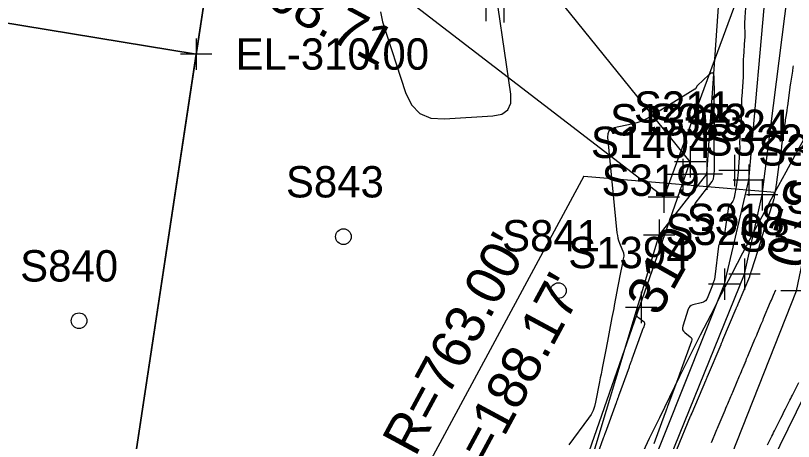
# Model space of a CAD drawing. Extents: x 816928 to 825690, y 436959 to 448212.
# Drawn here: x 818792.7 to 818891.9, y 445066.4 to 445120.7 of the extents above; entities that cross this region are included whole.
import ezdxf

# ---------------------------------------------------------------- set-up
doc = ezdxf.new("R2010")
doc.units = 0
for name, color, linetype in [('SURVEY - CENTERLINE - Preliminary', 7, 'Continuous'), ('SURVEY - CENTERLINE - Preliminary Curve Text', 7, 'Continuous'), ('SURVEY - CONTOURS - Index with Text', 7, 'Continuous'), ('SURVEY - CONTOURS - Intermediate with optional Text', 7, 'Continuous'), ('SURVEY - DRAINAGE - Area Shapes', 7, 'Continuous'), ('SURVEY - DRAINAGE - Bridge Hydraulic Data - Points - Locators', 7, 'Continuous'), ('SURVEY - DTM - Breaklines', 7, 'Continuous'), ('SURVEY - DTM - Breaklines - Points - Locators', 7, 'Continuous'), ('SURVEY - DTM - Breaklines - Points - Numbers', 7, 'Continuous'), ('SURVEY - DTM - Spot Points - Locators', 7, 'Continuous'), ('SURVEY - DTM - Spot Points - Point Numbers', 7, 'Continuous'), ('SURVEY - NON-TRANSPORTATION - Features', 7, 'Continuous'), ('SURVEY - NON-TRANSPORTATION - Features - Points - Locators', 7, 'Continuous'), ('SURVEY - NON-TRANSPORTATION - Features - Points - Numbers', 7, 'Continuous'), ('SURVEY - PROPERTY - Parcels', 7, 'Continuous'), ('SURVEY - PROPERTY - Property Lines', 7, 'Continuous'), ('SURVEY - PROPERTY - Property Lines - Points - Elevations', 7, 'Continuous'), ('SURVEY - PROPERTY - Property Lines - Points - Locators', 7, 'Continuous'), ('SURVEY - PROPERTY - ROW Lines', 7, 'Continuous'), ('SURVEY - PROPERTY - ROW Lines - Points - Locators', 7, 'Continuous'), ('SURVEY - PROPERTY - ROW Lines Text', 7, 'Continuous'), ('SURVEY - UTILITIES - Gas with Text', 7, 'Continuous'), ('SURVEY - UTILITIES - Telephone (Underground) - Points - Numbers', 7, 'Continuous'), ('SURVEY - VEGETATION - Features - Points - Locators', 7, 'Continuous'), ('SURVEY - VEGETATION - Features - Points - Numbers', 7, 'Continuous'), ('SURVEY - VEGETATION - Features with Text', 7, 'Continuous')]:
    doc.layers.add(name, color=color, linetype=linetype)

msp = doc.modelspace()

# ---------------------------------------------------------------- linework, layer by layer
at = {"layer": 'SURVEY - CENTERLINE - Preliminary'}
msp.add_arc((819561.099, 444735.998), 738, 144.598464, 158.728454, dxfattribs=at)
msp.add_arc((819561.099, 444735.998), 738, 144.598464, 158.728454, dxfattribs=at)
at = {"layer": 'SURVEY - CONTOURS - Index with Text'}
for points in [[(818881.81, 445110.678), (818881.774, 445112.856), (818881.726, 445113.212), (818881.599, 445113.378), (818881.391, 445113.353), (818881.104, 445113.138), (818879.661, 445111.77), (818879.62, 445111.728), (818879.584, 445111.683), (818879.551, 445111.635), (818879.523, 445111.584), (818879.437, 445111.412), (818879.417, 445111.377), (818879.392, 445111.345), (818879.363, 445111.318), (818879.33, 445111.295), (818873.754, 445107.861), (818873.157, 445107.527), (818872.54, 445107.246), (818871.9, 445107.019), (818871.239, 445106.844), (818869.046, 445106.361), (818868.64, 445106.211), (818868.364, 445105.966), (818868.217, 445105.628), (818868.199, 445105.196), (818869.39, 445092.967), (818869.434, 445092.635), (818869.502, 445092.31), (818869.592, 445091.99), (818869.705, 445091.675), (818870.207, 445090.424), (818870.24, 445090.322), (818870.258, 445090.218), (818870.26, 445090.113), (818870.247, 445090.007), (818870.18, 445089.656), (818870.165, 445089.581), (818870.151, 445089.506), (818870.136, 445089.431), (818870.122, 445089.356), (818869.723, 445087.281), (818869.638, 445086.837), (818869.552, 445086.392), (818869.467, 445085.948), (818869.381, 445085.503), (818869.04, 445083.727), (818868.967, 445083.347), (818868.893, 445082.966), (818868.82, 445082.585), (818868.747, 445082.205), (818868.34, 445080.085), (818868.252, 445079.631), (818868.165, 445079.177), (818868.078, 445078.723), (818867.99, 445078.269), (818867.546, 445075.956), (818867.451, 445075.46), (818867.355, 445074.965), (818867.26, 445074.469), (818867.165, 445073.974), (818866.664, 445071.37), (818866.528, 445070.825), (818866.334, 445070.306), (818866.081, 445069.812), (818865.771, 445069.344), (818863.238, 445065.945)], [(818879.175, 445096.027), (818879.223, 445096.349), (818879.244, 445096.447), (818879.277, 445096.541), (818879.322, 445096.63), (818879.378, 445096.714), (818881.525, 445099.53), (818881.579, 445099.611), (818881.622, 445099.696), (818881.655, 445099.785), (818881.677, 445099.88), (818881.733, 445100.195), (818881.744, 445100.263), (818881.753, 445100.331), (818881.761, 445100.399), (818881.767, 445100.467), (818881.804, 445100.968), (818881.811, 445101.076), (818881.815, 445101.183), (818881.818, 445101.291), (818881.819, 445101.398), (818881.8, 445105.189), (818881.801, 445105.273), (818881.803, 445105.357), (818881.806, 445105.442), (818881.812, 445105.526), (818881.832, 445105.801), (818881.836, 445105.86), (818881.838, 445105.919), (818881.839, 445105.978), (818881.839, 445106.037), (818881.795, 445110.318), (818881.795, 445110.354), (818881.795, 445110.39), (818881.797, 445110.426), (818881.799, 445110.461), (818881.807, 445110.578), (818881.809, 445110.603), (818881.81, 445110.628), (818881.81, 445110.653), (818881.81, 445110.678)], [(818881.449, 445066.253), (818881.57, 445066.54), (818881.967, 445067.478), (818882.052, 445067.679), (818882.136, 445067.88), (818882.221, 445068.082), (818882.305, 445068.283), (818883.052, 445070.067), (818883.169, 445070.345), (818883.286, 445070.624), (818883.403, 445070.903), (818883.521, 445071.181), (818883.905, 445072.091), (818883.988, 445072.286), (818884.07, 445072.481), (818884.152, 445072.676), (818884.234, 445072.871), (818885.017, 445074.743), (818885.13, 445075.013), (818885.244, 445075.283), (818885.357, 445075.553), (818885.471, 445075.823), (818885.844, 445076.704), (818885.923, 445076.893), (818886.003, 445077.082), (818886.082, 445077.271), (818886.162, 445077.46), (818886.982, 445079.419), (818887.092, 445079.681), (818887.201, 445079.942), (818887.311, 445080.203), (818887.421, 445080.464), (818887.782, 445081.317), (818887.859, 445081.499), (818887.936, 445081.682), (818888.013, 445081.865), (818888.089, 445082.048), (818888.979, 445084.174), (818889.069, 445084.388), (818889.158, 445084.602), (818889.248, 445084.816), (818889.339, 445085.029), (818889.622, 445085.699)], [(818866.203, 445062.738), (818867.685, 445066.841), (818867.707, 445066.904), (818867.73, 445066.967), (818867.753, 445067.029), (818867.776, 445067.092), (818867.852, 445067.297), (818867.868, 445067.341), (818867.884, 445067.384), (818867.9, 445067.428), (818867.916, 445067.472), (818869.321, 445071.362), (818869.352, 445071.446), (818869.382, 445071.53), (818869.413, 445071.613), (818869.443, 445071.696), (818869.544, 445071.969), (818869.565, 445072.027), (818869.587, 445072.086), (818869.608, 445072.144), (818869.629, 445072.203), (818870.966, 445075.9), (818871.003, 445076.002), (818871.04, 445076.105), (818871.078, 445076.207), (818871.115, 445076.309), (818871.239, 445076.643), (818871.265, 445076.714), (818871.291, 445076.786), (818871.317, 445076.858), (818871.343, 445076.929), (818872.617, 445080.451), (818872.661, 445080.571), (818872.704, 445080.69), (818872.748, 445080.809), (818872.792, 445080.929), (818872.935, 445081.318), (818872.953, 445081.398), (818872.946, 445081.47), (818872.913, 445081.535), (818872.854, 445081.592), (818872.12, 445082.141), (818871.989, 445082.268), (818871.912, 445082.412), (818871.889, 445082.574), (818871.92, 445082.753), (818872.177, 445083.595)]]:
    msp.add_lwpolyline(points, dxfattribs=at)
at = {"layer": 'SURVEY - CONTOURS - Intermediate with optional Text'}
for points in [[(818885.812, 445122.291), (818885.688, 445120.495), (818885.672, 445120.214), (818885.662, 445119.932), (818885.659, 445119.65), (818885.662, 445119.368), (818885.684, 445118.447), (818885.687, 445118.25), (818885.684, 445118.052), (818885.677, 445117.855), (818885.666, 445117.658), (818885.509, 445115.428), (818885.494, 445115.174), (818885.484, 445114.92), (818885.48, 445114.666), (818885.481, 445114.411), (818885.495, 445113.579), (818885.496, 445113.401), (818885.493, 445113.223), (818885.487, 445113.045), (818885.476, 445112.867), (818885.296, 445110.371), (818885.282, 445110.141), (818885.273, 445109.912), (818885.268, 445109.682), (818885.268, 445109.452), (818885.276, 445108.7), (818885.276, 445108.539), (818885.273, 445108.378), (818885.266, 445108.217), (818885.256, 445108.056), (818885.056, 445105.322), (818885.043, 445105.114), (818885.034, 445104.906), (818885.029, 445104.698), (818885.028, 445104.49), (818885.031, 445103.81), (818885.031, 445103.665), (818885.027, 445103.519), (818885.021, 445103.374), (818885.011, 445103.228), (818884.826, 445100.734), (818884.791, 445100.319), (818884.744, 445099.907), (818884.688, 445099.495), (818884.621, 445099.085), (818884.345, 445097.509), (818884.306, 445097.345), (818884.249, 445097.189), (818884.173, 445097.041), (818884.079, 445096.901), (818883.741, 445096.458), (818883.675, 445096.36), (818883.623, 445096.256), (818883.585, 445096.147), (818883.56, 445096.032), (818883.042, 445092.595), (818883.013, 445092.458), (818882.967, 445092.327), (818882.906, 445092.203), (818882.828, 445092.086), (818882.469, 445091.612), (818882.449, 445091.583), (818882.432, 445091.553), (818882.416, 445091.522), (818882.403, 445091.489), (818882.365, 445091.381), (818882.357, 445091.358), (818882.351, 445091.334), (818882.346, 445091.31), (818882.343, 445091.286), (818881.871, 445087.368), (818881.855, 445087.26), (818881.833, 445087.155), (818881.805, 445087.05), (818881.771, 445086.947), (818881.65, 445086.614), (818881.625, 445086.542), (818881.598, 445086.471), (818881.572, 445086.399), (818881.546, 445086.328), (818880.991, 445084.821), (818880.85, 445084.539), (818880.658, 445084.315), (818880.414, 445084.149), (818880.117, 445084.041), (818879.065, 445083.783), (818878.859, 445083.707), (818878.691, 445083.59), (818878.561, 445083.432), (818878.469, 445083.232), (818877.77, 445081.097), (818877.723, 445080.853), (818877.751, 445080.633), (818877.855, 445080.436), (818878.033, 445080.263), (818878.737, 445079.737), (818878.861, 445079.616), (818878.93, 445079.479), (818878.946, 445079.326), (818878.908, 445079.158), (818877.581, 445075.557), (818877.55, 445075.472), (818877.519, 445075.388), (818877.488, 445075.303), (818877.458, 445075.219), (818877.358, 445074.942), (818877.336, 445074.883), (818877.315, 445074.824), (818877.293, 445074.765), (818877.271, 445074.706), (818875.836, 445070.813), (818875.808, 445070.735), (818875.779, 445070.657), (818875.751, 445070.579), (818875.722, 445070.501), (818875.63, 445070.246), (818875.61, 445070.191), (818875.59, 445070.137), (818875.571, 445070.082), (818875.55, 445070.028), (818874.089, 445066.064)], [(818839.256, 445121.157), (818839.474, 445119.911), (818842.432, 445110.864), (818843.183, 445109.304), (818844.26, 445108.223), (818845.663, 445107.623), (818847.391, 445107.502), (818853.567, 445107.893), (818854.701, 445108.13), (818855.457, 445108.675), (818855.835, 445109.526), (818855.834, 445110.685), (818854.239, 445121.709)], [(818876.999, 445065.363), (818878.782, 445069.583), (818878.801, 445069.627), (818878.819, 445069.67), (818878.837, 445069.713), (818878.855, 445069.757), (818878.915, 445069.898), (818878.927, 445069.929), (818878.94, 445069.959), (818878.953, 445069.989), (818878.966, 445070.02), (818880.719, 445074.168), (818880.74, 445074.218), (818880.761, 445074.269), (818880.783, 445074.319), (818880.804, 445074.37), (818880.873, 445074.535), (818880.888, 445074.571), (818880.903, 445074.606), (818880.918, 445074.641), (818880.933, 445074.677), (818882.655, 445078.752), (818882.679, 445078.81), (818882.703, 445078.868), (818882.728, 445078.926), (818882.752, 445078.984), (818882.831, 445079.173), (818882.848, 445079.213), (818882.865, 445079.254), (818882.882, 445079.294), (818882.899, 445079.335), (818884.59, 445083.337), (818884.618, 445083.402), (818884.645, 445083.467), (818884.673, 445083.532), (818884.7, 445083.597), (818884.789, 445083.81), (818884.808, 445083.856), (818884.827, 445083.902), (818884.847, 445083.947), (818884.866, 445083.993), (818886.311, 445087.414), (818886.315, 445087.422), (818886.318, 445087.43), (818886.321, 445087.437), (818886.324, 445087.445), (818886.335, 445087.47), (818886.337, 445087.475), (818886.339, 445087.481), (818886.341, 445087.486), (818886.342, 445087.492), (818886.442, 445087.845), (818886.464, 445087.921), (818886.486, 445087.996), (818886.509, 445088.071), (818886.533, 445088.146), (818887.76, 445091.973), (818887.799, 445092.097), (818887.837, 445092.222), (818887.874, 445092.348), (818887.91, 445092.473), (818888.025, 445092.885), (818888.05, 445092.973), (818888.076, 445093.06), (818888.103, 445093.148), (818888.13, 445093.235), (818889.292, 445096.888), (818889.304, 445096.929), (818889.317, 445096.969), (818889.329, 445097.01), (818889.34, 445097.051), (818889.377, 445097.185), (818889.385, 445097.213), (818889.394, 445097.242), (818889.402, 445097.27), (818889.411, 445097.298), (818889.461, 445097.456), (818889.471, 445097.49), (818889.48, 445097.524), (818889.487, 445097.558), (818889.493, 445097.593), (818889.613, 445098.402), (818889.638, 445098.575), (818889.664, 445098.748), (818889.688, 445098.921), (818889.713, 445099.095), (818890.13, 445102.058), (818890.158, 445102.26), (818890.187, 445102.461), (818890.217, 445102.663), (818890.247, 445102.864), (818890.344, 445103.522), (818890.365, 445103.663), (818890.386, 445103.804), (818890.406, 445103.945), (818890.426, 445104.087), (818890.83, 445106.955), (818890.861, 445107.177), (818890.893, 445107.398), (818890.926, 445107.619), (818890.958, 445107.84), (818891.066, 445108.562), (818891.089, 445108.717), (818891.112, 445108.872), (818891.134, 445109.026), (818891.156, 445109.181), (818891.531, 445111.846), (818891.566, 445112.089), (818891.601, 445112.332), (818891.637, 445112.575), (818891.673, 445112.818), (818891.792, 445113.611), (818891.817, 445113.782), (818891.842, 445113.952), (818891.866, 445114.122), (818891.89, 445114.292)], [(818888.581, 445065.961), (818889.125, 445067.041), (818889.242, 445067.273), (818889.358, 445067.504), (818889.474, 445067.736), (818889.591, 445067.968), (818890.289, 445069.363), (818890.433, 445069.651), (818890.578, 445069.94), (818890.723, 445070.228), (818890.868, 445070.516), (818891.342, 445071.457), (818891.443, 445071.658), (818891.544, 445071.86), (818891.646, 445072.062), (818891.747, 445072.263), (818892.567, 445073.902)]]:
    msp.add_lwpolyline(points, dxfattribs=at)
at = {"layer": 'SURVEY - DRAINAGE - Area Shapes'}
msp.add_arc((819561.099, 444735.998), 738, 144.598464, 158.728454, dxfattribs=at)
at = {"layer": 'SURVEY - DRAINAGE - Bridge Hydraulic Data - Points - Locators'}
for p, q in [((818852.677, 445123.979), (818852.677, 445119.979)), ((818854.948, 445123.819), (818854.948, 445119.819))]:
    msp.add_line(p, q, dxfattribs=at)
at = {"layer": 'SURVEY - DTM - Breaklines'}
for points in [[(818668.595, 444528.248), (818685.72, 444574.968), (818701.794, 444621.45), (818719.062, 444668.194), (818736.238, 444715.249), (818753.948, 444762.85), (818774.464, 444810.969), (818792.449, 444864.448), (818805.628, 444902.916), (818824.667, 444952.978), (818842.703, 444999.992), (818860.037, 445043.657), (818874.783, 445092.697), (818880.828, 445100.462), (818882.708, 445127.319), (818888.697, 445139.719), (818911.769, 445177.181)], [(818808.76, 444902.23), (818827.799, 444952.151), (818848.589, 444997.649), (818865.395, 445041.972), (818883.078, 445086.424), (818886.189, 445099.702), (818888.533, 445126.027), (818892.982, 445137.658), (818915.716, 445177.345)], [(818674.595, 444526.594), (818691.482, 444572.447), (818707.878, 444620.16), (818723.912, 444667.229), (818740.639, 444713.784), (818759.184, 444760.748), (818780.007, 444808.946), (818796, 444863.508), (818810.795, 444901.838), (818829.914, 444950.597), (818849.199, 444995.994), (818867.147, 445042.084), (818885.66, 445087.698), (818887.911, 445097.82), (818891.186, 445123.694), (818896.177, 445136.062), (818917.377, 445175.791)], [(818676.308, 444526.27), (818695.981, 444570.723), (818712.39, 444618.98), (818728.83, 444665.288), (818745.895, 444712.28), (818764.807, 444759.048), (818784.52, 444806.667), (818801.14, 444861.811), (818818.983, 444900.087), (818838.243, 444946.217), (818855.869, 444992.165), (818873.704, 445038.582), (818892.288, 445085.577), (818894.59, 445096.559), (818896.482, 445123.312), (818901.189, 445133.745), (818919.534, 445174.233), (818947.165, 445168.058)]]:
    msp.add_lwpolyline(points, dxfattribs=at)
at = {"layer": 'SURVEY - DTM - Breaklines - Points - Locators'}
for p, q in [((818880.828, 445102.462), (818880.828, 445098.462)), ((818886.189, 445101.702), (818886.189, 445097.702)), ((818882.828, 445100.462), (818878.828, 445100.462)), ((818888.189, 445099.702), (818884.189, 445099.702)), ((818887.911, 445099.82), (818887.911, 445095.82)), ((818889.911, 445097.82), (818885.911, 445097.82)), ((818874.783, 445094.697), (818874.783, 445090.697)), ((818876.783, 445092.697), (818872.783, 445092.697)), ((818885.66, 445089.698), (818885.66, 445085.698)), ((818883.078, 445088.424), (818883.078, 445084.424)), ((818887.66, 445087.698), (818883.66, 445087.698)), ((818885.078, 445086.424), (818881.078, 445086.424)), ((818894.288, 445085.577), (818890.288, 445085.577))]:
    msp.add_line(p, q, dxfattribs=at)
at = {"layer": 'SURVEY - DTM - Spot Points - Locators'}
for centre in [(818834.51, 445092.496), (818861.919, 445085.612), (818800.799, 445081.772)]:
    msp.add_circle(centre, 1, dxfattribs=at)
at = {"layer": 'SURVEY - NON-TRANSPORTATION - Features'}
for points in [[(818878.723, 445102.028), (818832.174, 445159.68), (818783.535, 445180.107), (818767.737, 445165.919), (818720.129, 445113.759)], [(818640.147, 444520.892), (818666.049, 444525.128), (818695.511, 444604.302), (818745.612, 444742.32), (818768.232, 444804.488), (818806.137, 444902.965), (818848.514, 445015.373), (818878.723, 445102.028)]]:
    msp.add_lwpolyline(points, dxfattribs=at)
at = {"layer": 'SURVEY - NON-TRANSPORTATION - Features - Points - Locators'}
for p, q in [((818878.723, 445104.028), (818878.723, 445100.028)), ((818877.797, 445102.403), (818877.797, 445098.403)), ((818880.723, 445102.028), (818876.723, 445102.028)), ((818879.797, 445100.403), (818875.797, 445100.403)), ((818872.46, 445085.473), (818872.46, 445081.473)), ((818874.46, 445083.473), (818870.46, 445083.473))]:
    msp.add_line(p, q, dxfattribs=at)
at = {"layer": 'SURVEY - PROPERTY - Parcels'}
for p, q in [((818881.306, 445547.674), (818780.722, 444885.014)), ((818815.75, 445115.787), (818881.306, 445547.674)), ((817997.463, 445250.198), (818815.75, 445115.787)), ((818815.75, 445115.787), (817997.463, 445250.198)), ((818780.722, 444885.014), (818815.75, 445115.787))]:
    msp.add_line(p, q, dxfattribs=at)
msp.add_arc((819561.099, 444735.998), 763, 144.598464, 158.728454, dxfattribs=at)
at = {"layer": 'SURVEY - PROPERTY - Property Lines'}
for p, q in [((818881.306, 445547.674), (818780.722, 444885.014)), ((817997.463, 445250.198), (818815.75, 445115.787))]:
    msp.add_line(p, q, dxfattribs=at)
at = {"layer": 'SURVEY - PROPERTY - Property Lines - Points - Locators'}
for p, q in [((818815.75, 445117.787), (818815.75, 445113.787)), ((818817.75, 445115.787), (818813.75, 445115.787))]:
    msp.add_line(p, q, dxfattribs=at)
at = {"layer": 'SURVEY - PROPERTY - ROW Lines'}
msp.add_arc((819561.099, 444735.998), 763, 144.598464, 158.728454, dxfattribs=at)
msp.add_arc((819561.099, 444735.998), 763, 144.598464, 158.728454, dxfattribs=at)
at = {"layer": 'SURVEY - PROPERTY - ROW Lines - Points - Locators'}
for p, q in [((818884.387, 445102.926), (818884.387, 445098.926)), ((818886.387, 445100.926), (818882.387, 445100.926))]:
    msp.add_line(p, q, dxfattribs=at)
at = {"layer": 'SURVEY - PROPERTY - ROW Lines Text'}
msp.add_line((818865.157, 445100.196), (818845.318, 445063.409), dxfattribs=at)
msp.add_lwpolyline([(818865.157, 445100.196), (818889.525, 445098.155)], dxfattribs=at)
at = {"layer": 'SURVEY - UTILITIES - Gas with Text'}
msp.add_lwpolyline([(818677.986, 444524.549), (818704.191, 444595.26), (818728.998, 444664.068), (818764.629, 444758.415), (818803.581, 444855.269), (818837.396, 444944.843), (818872.359, 445029.489), (818905.906, 445097.999), (818946.069, 445164.692)], dxfattribs=at)
at = {"layer": 'SURVEY - VEGETATION - Features - Points - Locators'}
for p, q in [((818875.35, 445099.529), (818875.35, 445095.529)), ((818877.35, 445097.529), (818873.35, 445097.529))]:
    msp.add_line(p, q, dxfattribs=at)
at = {"layer": 'SURVEY - VEGETATION - Features with Text'}
for points in [[(818921.649, 445531.075), (818911.357, 445419.447), (818895.02, 445347.602), (818900.539, 445320.739), (818919.801, 445285.725), (818871.556, 445256.506), (818910.143, 445268.505), (818928.958, 445242.751), (818875.35, 445097.529)], [(818875.35, 445097.529), (818816.87, 445142.523), (818782.15, 445116.559), (818758.749, 445085.99), (818745.74, 445051.115), (818754.139, 445016.546)]]:
    msp.add_lwpolyline(points, dxfattribs=at)

# ---------------------------------------------------------------- texts
at = {"layer": 'SURVEY - CENTERLINE - Preliminary Curve Text'}
msp.add_text('PI 56+08.71', height=5, rotation=331.66346, dxfattribs=at).set_placement((818807.226, 445131.319))
at = {"layer": 'SURVEY - CONTOURS - Index with Text'}
for rotation, p in [(255.17835, (818891.152, 445100.229)), (60.62475, (818874.66, 445082.165))]:
    msp.add_text('310', height=5, rotation=rotation, dxfattribs=at).set_placement(p)
at = {"layer": 'SURVEY - DTM - Breaklines - Points - Numbers'}
for s, p in [('S323', (818873.492, 445105.462)), ('S324', (818878.853, 445104.702)), ('S322', (818880.575, 445102.82)), ('S321', (818887.412, 445101.559)), ('S319', (818867.432, 445097.697)), ('S318', (818878.277, 445092.698)), ('S320', (818875.569, 445091.424)), ('S317', (818884.952, 445090.577))]:
    msp.add_text(s, height=4, dxfattribs=at).set_placement(p)
at = {"layer": 'SURVEY - DTM - Spot Points - Point Numbers'}
for s, p in [('S843', (818827.174, 445097.496)), ('S841', (818854.74, 445090.612)), ('S840', (818793.29, 445086.772))]:
    msp.add_text(s, height=4, dxfattribs=at).set_placement(p)
at = {"layer": 'SURVEY - NON-TRANSPORTATION - Features - Points - Numbers'}
for s, p in [('S211', (818871.545, 445107.028)), ('S1395', (818868.509, 445105.403)), ('S1394', (818863.173, 445088.473))]:
    msp.add_text(s, height=4, dxfattribs=at).set_placement(p)
at = {"layer": 'SURVEY - PROPERTY - Property Lines - Points - Elevations'}
msp.add_text('EL-310.00', height=4, dxfattribs=at).set_placement((818820.75, 445113.787))
at = {"layer": 'SURVEY - PROPERTY - ROW Lines Text'}
for s, p in [("R=763.00'", (818843.668, 445064.3)), ("L=188.17'", (818851.37, 445060.146))]:
    msp.add_text(s, height=5, rotation=61.66346, dxfattribs=at).set_placement(p)
at = {"layer": 'SURVEY - UTILITIES - Telephone (Underground) - Points - Numbers'}
msp.add_text('S796', height=4, dxfattribs=at).set_placement((818890.984, 445095.416))
at = {"layer": 'SURVEY - VEGETATION - Features - Points - Numbers'}
msp.add_text('S1404', height=4, dxfattribs=at).set_placement((818866.063, 445102.529))

doc.saveas('drawing.dxf')
